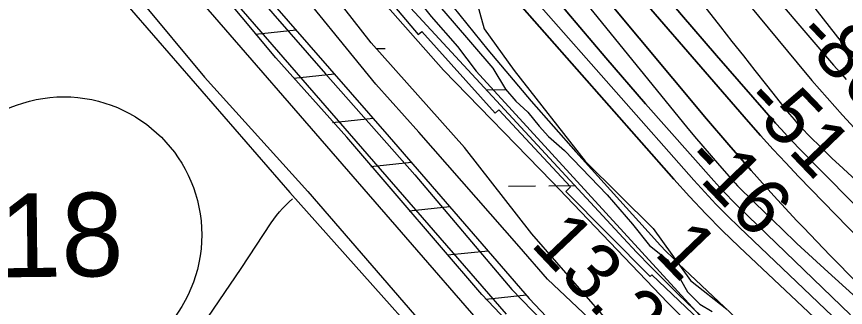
# Model space of a CAD drawing. Extents: x 3625074 to 3663148, y 511451 to 537151.
# Drawn here: x 3633534 to 3634526, y 519895 to 520242 of the extents above; entities that cross this region are included whole.
import ezdxf

# ---------------------------------------------------------------- set-up
doc = ezdxf.new("R2010")
doc.units = 0
for name, color, linetype in [('V-FLOD-BASE', 7, 'Continuous'), ('V-GRID-MAJR', 7, 'Continuous'), ('V-LEVE-TOET', 7, 'Continuous'), ('V-RIVR-EDGE', 7, 'Continuous'), ('V-RIVR-RANG', 7, 'Continuous'), ('V-ROAD-CNTR', 7, 'Continuous'), ('V-ROAD-IDEN', 7, 'Continuous'), ('V-RRAP-FSHR', 7, 'Continuous'), ('V-RRAP-RVMT', 7, 'Continuous'), ('V-SITE-VEGE', 7, 'Continuous'), ('V-SURV-LINE', 7, 'Continuous'), ('V-TOPO-DPTH', 7, 'Continuous'), ('V-TOPO-MAJR', 7, 'Continuous'), ('V-TOPO-MINR', 7, 'Continuous'), ('V-TOPO-WATR', 7, 'Continuous'), ('V-WETL-SWMP', 7, 'Continuous')]:
    doc.layers.add(name, color=color, linetype=linetype)

msp = doc.modelspace()

# ---------------------------------------------------------------- linework, layer by layer
at = {"layer": 'V-FLOD-BASE'}
for points in [[(3634090.55, 519910.25), (3633989.19, 520028), (3633928.89, 520097.99), (3633844.18, 520192.88), (3633763.38, 520289.67), (3633692.81, 520370.79), (3633658.22, 520415.88), (3633638.42, 520447.86), (3633625.76, 520480.42), (3633611.96, 520529.21), (3633604.53, 520565.61), (3633597.6, 520587.73), (3633593.61, 520593.01)], [(3634090.55, 519910.25), (3634194.13, 519800.9)]]:
    msp.add_lwpolyline(points, dxfattribs=at)
at = {"layer": 'V-GRID-MAJR'}
msp.add_spline([(3634583.66, 516913.04), (3634524.61, 522971.79), (3634465.55, 529032.47), (3634406.49, 535093.17), (3634406.47, 535095.09)], degree=3, dxfattribs=at)
at = {"layer": 'V-LEVE-TOET'}
for points in [[(3633754.18, 520344.21), (3633818.36, 520271.47), (3633903.54, 520173.9), (3634010.31, 520053.24), (3634126.25, 519916.26), (3634248.95, 519789.97), (3634358.07, 519672.49), (3634515.12, 519522.72), (3634577.66, 519463.34), (3634624.14, 519429.91), (3634716.23, 519365.08), (3634869.06, 519271.07), (3635039.25, 519169.97), (3635206.79, 519063.37), (3635364.25, 518968.16), (3635535.73, 518885.04), (3635647.33, 518827.61), (3635705.94, 518786.25), (3635760.48, 518744.35), (3635856.24, 518664.4), (3635977.96, 518563.95), (3636030.51, 518527.57), (3636111.44, 518481.98)], [(3633681.77, 520262.62), (3633758.57, 520170.05), (3633882.35, 520033.3), (3634022.77, 519871.18)]]:
    msp.add_lwpolyline(points, dxfattribs=at)
at = {"layer": 'V-RIVR-EDGE'}
msp.add_lwpolyline([(3634083.08, 520265.61), (3634093.19, 520227.76), (3634129.09, 520177.85), (3634214.06, 520069.58), (3634295.51, 519988.93), (3634340.38, 519926.99), (3634383.52, 519892.66)], dxfattribs=at)
at = {"layer": 'V-ROAD-CNTR'}
for points in [[(3633597.54, 520335.41), (3633860.9, 520032.04), (3634115.69, 519746.87), (3634233.83, 519621.03), (3634307.8, 519541.45), (3634396.52, 519452.29)], [(3633690.83, 519775.55), (3633743.2, 519853.85), (3633802.43, 519941.14), (3633838.53, 519995.67), (3633841.65, 520000.21), (3633844.97, 520004.62), (3633848.48, 520008.88), (3633852.16, 520012.99), (3633856.01, 520016.94), (3633860.03, 520020.71), (3633864.21, 520024.32)]]:
    msp.add_lwpolyline(points, dxfattribs=at)
at = {"layer": 'V-ROAD-IDEN'}
msp.add_circle((3633590.48, 519981.4), 165, dxfattribs=at)
at = {"layer": 'V-RRAP-FSHR'}
for p, q in [((3633868.32, 520226.09), (3633819.77, 520220.88)), ((3633914.35, 520173.35), (3633865.8, 520168.15)), ((3633960.38, 520120.62), (3633911.83, 520115.41)), ((3634006.31, 520067.79), (3633957.74, 520062.75)), ((3634052.17, 520014.9), (3634003.6, 520009.86)), ((3634098.02, 519962.01), (3634049.45, 519956.97)), ((3634143.87, 519909.12), (3634095.3, 519904.08))]:
    msp.add_line(p, q, dxfattribs=at)
for points in [[(3632909.99, 521540.23), (3633131.14, 521308.67), (3633167.63, 521269.35), (3633189.41, 521238.15), (3633229.83, 521148.73), (3633561.12, 520698.5), (3633619.11, 520628.93), (3633638.75, 520603.91), (3633640.75, 520581.15), (3633654.7, 520513.14), (3633686.8, 520434.72), (3633716.14, 520400.42), (3633979.69, 520098.5), (3634147.08, 519905.42), (3634263.45, 519782.39)], [(3633716.48, 520544.64), (3633880.73, 520364.04), (3634044.52, 520178.12), (3634174.49, 520045.01), (3634313.24, 519900.12), (3634463.33, 519750.75)]]:
    msp.add_lwpolyline(points, dxfattribs=at)
at = {"layer": 'V-RRAP-RVMT'}
msp.add_lwpolyline([(3633451.1, 520955.4), (3633525.12, 520851.87), (3633521.79, 520849.49), (3633599.39, 520740.9), (3633594.2, 520736.94), (3633671.59, 520634.51), (3633666.83, 520630.85), (3633754.26, 520519.19), (3633763.81, 520526.64), (3633842.73, 520425.89), (3633843.42, 520426.44), (3633924.45, 520330.43), (3633922.98, 520329.18), (3634014.45, 520220.79), (3634018.76, 520224.51), (3634106.48, 520126.91), (3634111.01, 520131.01), (3634196.83, 520038.84), (3634191.15, 520033.17), (3634291.87, 519931.59), (3634294.07, 519933.75), (3634375.43, 519856.2)], dxfattribs=at)
at = {"layer": 'V-SITE-VEGE'}
for points in [[(3634509.85, 519607.46), (3634168.93, 519928.56), (3634135.26, 519967.59), (3634015.15, 520104.09), (3633963.6, 520161.49), (3633853.33, 520297.49), (3633717.41, 520463.58), (3633658.7, 520564.05), (3633632.07, 520627.88), (3633607.83, 520669.64), (3633571.95, 520716.69), (3633523.95, 520783.98), (3633483.64, 520842.1), (3633445.88, 520894.37), (3633394.69, 520968.16)], [(3633524.31, 520955.88), (3633554.41, 520914.72), (3633561.39, 520899.09), (3633597.27, 520852.03), (3633631.16, 520801.75), (3633663.71, 520746.94), (3633682.17, 520710.44), (3633707.76, 520673.21), (3633736.6, 520635.95), (3633769.93, 520595.41), (3633794.91, 520562.09), (3633812.82, 520535.31), (3633842.85, 520487.67), (3633882.48, 520426.3), (3633933.14, 520366.13), (3633967.12, 520324.93), (3634002.34, 520277.23), (3634029.9, 520242.59), (3634061.34, 520206.6), (3634083.76, 520177.19)], [(3634083.76, 520177.19), (3634415.62, 519815.05)]]:
    msp.add_lwpolyline(points, dxfattribs=at)
at = {"layer": 'V-SURV-LINE'}
for points in [[(3633709.75, 520358.49), (3634119.54, 519886.46)], [(3634096.89, 519866.79), (3633687.11, 520338.81)]]:
    msp.add_lwpolyline(points, dxfattribs=at)
at = {"layer": 'V-TOPO-DPTH'}
for points in [[(3633418.33, 521599.86), (3633420.49, 521595.76), (3633623.67, 521219.4), (3633665.06, 521143.96), (3633707.12, 521068.91), (3633750.2, 520994.43), (3633793.95, 520920.34), (3633864.26, 520803.12), (3633873.57, 520788.06), (3633883.16, 520773.19), (3633893.14, 520758.58), (3633903.4, 520744.15), (3633994.46, 520619.67), (3634051.36, 520543.87), (3634109.48, 520469.03), (3634169.42, 520395.65), (3634230.57, 520323.23), (3634409.46, 520116.62), (3634424.13, 520099.98), (3634438.98, 520083.52), (3634454.13, 520067.31), (3634469.47, 520051.29), (3634809.34, 519702.34)], [(3634809.34, 519702.34), (3634469.47, 520051.29), (3634454.13, 520067.31), (3634438.98, 520083.52), (3634424.13, 520099.98), (3634409.46, 520116.62), (3634230.57, 520323.23), (3634169.42, 520395.65), (3634109.48, 520469.03), (3634051.36, 520543.87), (3633994.46, 520619.67), (3633903.4, 520744.15), (3633893.14, 520758.58), (3633883.16, 520773.19), (3633873.57, 520788.06), (3633864.26, 520803.12), (3633793.95, 520920.34), (3633750.2, 520994.43), (3633707.12, 521068.91), (3633665.06, 521143.96), (3633623.67, 521219.4), (3633420.49, 521595.76), (3633418.33, 521599.86)], [(3634856.42, 519403.55), (3634325.94, 519910.28), (3634309, 519926.77), (3634292.26, 519943.46), (3634275.84, 519960.47), (3634259.62, 519977.68), (3633692.03, 520591.51), (3633689.29, 520594.54), (3633686.59, 520597.61), (3633683.95, 520600.74), (3633681.36, 520603.9), (3633678.84, 520607.13), (3633676.39, 520610.4), (3633674.02, 520613.73), (3633671.71, 520617.11), (3633663.97, 520628.76), (3633657.88, 520638.01), (3633651.83, 520647.3), (3633645.85, 520656.63), (3633639.92, 520666), (3633153.63, 521440.74)], [(3634957.51, 519440.88), (3634398.55, 519966.94), (3634378.27, 519986.57), (3634358.36, 520006.57), (3634339.02, 520027.12), (3634320.07, 520048.03), (3633933.38, 520486.73), (3633905.64, 520519.22), (3633878.6, 520552.27), (3633852.61, 520586.15), (3633827.32, 520620.58), (3633817.57, 520634.29), (3633798.05, 520662.53), (3633779.02, 520691.08), (3633760.73, 520720.11), (3633742.93, 520749.46), (3633547.59, 521080.96)], [(3633547.59, 521080.96), (3633742.93, 520749.46), (3633760.73, 520720.11), (3633779.02, 520691.08), (3633798.05, 520662.53), (3633817.57, 520634.29), (3633827.32, 520620.58), (3633852.61, 520586.15), (3633878.6, 520552.27), (3633905.64, 520519.22), (3633933.38, 520486.73), (3634320.07, 520048.03), (3634339.02, 520027.12), (3634358.36, 520006.57), (3634378.27, 519986.57), (3634398.55, 519966.94), (3634957.51, 519440.88)], [(3633670.5, 521069.96), (3633821.26, 520798.57), (3633835.94, 520773.04), (3633851.11, 520747.83), (3633867.03, 520723.07), (3633883.43, 520698.62), (3633900.53, 520674.64), (3633918.04, 520650.98), (3633936.18, 520627.8), (3633954.75, 520604.94), (3634359.53, 520120), (3634385.89, 520088.99), (3634412.62, 520058.3), (3634439.9, 520028.1), (3634467.54, 519998.22), (3634475.27, 519990.01), (3634507.4, 519956.63), (3634540.01, 519923.72)], [(3634540.01, 519923.72), (3634507.4, 519956.63), (3634475.27, 519990.01), (3634467.54, 519998.22), (3634439.9, 520028.1), (3634412.62, 520058.3), (3634385.89, 520088.99), (3634359.53, 520120), (3633954.75, 520604.94), (3633936.18, 520627.8), (3633918.04, 520650.98), (3633900.53, 520674.64), (3633883.43, 520698.62), (3633867.03, 520723.07), (3633851.11, 520747.83), (3633835.94, 520773.04), (3633821.26, 520798.57), (3633670.5, 521069.96)], [(3634531.6, 519885.68), (3634398.19, 520014.42), (3634390.43, 520022.09), (3634382.79, 520029.88), (3634375.33, 520037.84), (3634368, 520045.93), (3634286.38, 520138.08), (3634238.87, 520192.79), (3634192.09, 520248.09), (3634146.41, 520304.31), (3634101.45, 520361.12), (3633829.22, 520712.12), (3633824.8, 520717.97), (3633820.48, 520723.89), (3633816.32, 520729.91), (3633812.25, 520736.01), (3633760.11, 520816.34), (3633730.98, 520863.19), (3633703.1, 520910.73), (3633677.09, 520959.32)], [(3633677.09, 520959.32), (3633703.1, 520910.73), (3633730.98, 520863.19), (3633760.11, 520816.34), (3633812.25, 520736.01), (3633816.32, 520729.91), (3633820.48, 520723.89), (3633824.8, 520717.97), (3633829.22, 520712.12), (3634101.45, 520361.12), (3634146.41, 520304.31), (3634192.09, 520248.09), (3634238.87, 520192.79), (3634286.38, 520138.08), (3634368, 520045.93), (3634375.33, 520037.84), (3634382.79, 520029.88), (3634390.43, 520022.09), (3634398.19, 520014.42), (3634531.6, 519885.68)], [(3633815.53, 520933.45), (3633829.51, 520909.02), (3633843.77, 520884.76), (3633858.44, 520860.75), (3633873.4, 520836.91), (3633899.2, 520796.54), (3633901.5, 520793.03), (3633903.87, 520789.57), (3633906.32, 520786.17), (3633908.84, 520782.82), (3634208.46, 520393.55), (3634248.01, 520343.18), (3634288.2, 520293.33), (3634329.35, 520244.28), (3634371.14, 520195.74), (3634442.06, 520114.98), (3634448.94, 520107.29), (3634455.9, 520099.68), (3634462.99, 520092.2), (3634470.18, 520084.79), (3634841.63, 519708.74)], [(3634841.63, 519708.74), (3634470.18, 520084.79), (3634462.99, 520092.2), (3634455.9, 520099.68), (3634448.94, 520107.29), (3634442.06, 520114.98), (3634371.14, 520195.74), (3634329.35, 520244.28), (3634288.2, 520293.33), (3634248.01, 520343.18), (3634208.46, 520393.55), (3633908.84, 520782.82), (3633906.32, 520786.17), (3633903.87, 520789.57), (3633901.5, 520793.03), (3633899.2, 520796.54), (3633873.4, 520836.91), (3633858.44, 520860.75), (3633843.77, 520884.76), (3633829.51, 520909.02), (3633815.53, 520933.45)]]:
    msp.add_lwpolyline(points, dxfattribs=at)
at = {"layer": 'V-TOPO-MAJR'}
msp.add_lwpolyline([(3634044.22, 520652.87), (3634376.1, 520230.17), (3634389.83, 520212.7), (3634403.56, 520195.23), (3634417.3, 520177.77), (3634431.04, 520160.31), (3634453.35, 520132), (3634455.97, 520128.72), (3634458.63, 520125.48), (3634461.33, 520122.27), (3634464.08, 520119.09), (3634468.71, 520113.8), (3634469.63, 520112.79), (3634470.1, 520112.29), (3634470.57, 520111.8), (3634485.55, 520096.62), (3634493.58, 520088.61), (3634501.69, 520080.67), (3634509.9, 520072.85), (3634518.2, 520065.11), (3635127.07, 519504.99)], dxfattribs=at)
at = {"layer": 'V-TOPO-MINR'}
for points in [[(3633670.53, 521602.22), (3633675.11, 521588.53), (3633680.01, 521574.94), (3633685.1, 521561.42), (3633690.46, 521548.01), (3633696.02, 521534.68), (3633751.72, 521404.75), (3633786.19, 521326.95), (3633821.91, 521249.75), (3633859.5, 521173.44), (3633898.33, 521097.72), (3633983.67, 520936.16), (3633999.73, 520906.86), (3634016.39, 520877.92), (3634033.94, 520849.51), (3634052.08, 520821.46), (3634058, 520812.61), (3634079.89, 520780.66), (3634102.26, 520749.04), (3634125.33, 520717.93), (3634148.86, 520687.16), (3634542.02, 520184.81)], [(3633418.33, 521599.86), (3633420.49, 521595.76), (3633623.67, 521219.4), (3633665.06, 521143.96), (3633707.12, 521068.91), (3633750.2, 520994.43), (3633793.95, 520920.34), (3633864.26, 520803.12), (3633873.57, 520788.06), (3633883.16, 520773.19), (3633893.14, 520758.58), (3633903.4, 520744.15), (3633994.46, 520619.67), (3634051.36, 520543.87), (3634109.48, 520469.03), (3634169.42, 520395.65), (3634230.57, 520323.23), (3634409.46, 520116.62), (3634424.13, 520099.98), (3634438.98, 520083.52), (3634454.13, 520067.31), (3634469.47, 520051.29), (3634809.34, 519702.34)], [(3633153.63, 521440.74), (3633639.92, 520666), (3633645.85, 520656.63), (3633651.83, 520647.3), (3633657.88, 520638.01), (3633663.97, 520628.76), (3633671.71, 520617.11), (3633674.02, 520613.73), (3633676.39, 520610.4), (3633678.84, 520607.13), (3633681.36, 520603.9), (3633683.95, 520600.74), (3633686.59, 520597.61), (3633689.29, 520594.54), (3633692.03, 520591.51), (3634259.62, 519977.68), (3634275.84, 519960.47), (3634292.26, 519943.46), (3634309, 519926.77), (3634325.94, 519910.28), (3634856.42, 519403.55)], [(3633670.5, 521069.96), (3633821.26, 520798.57), (3633835.94, 520773.04), (3633851.11, 520747.83), (3633867.03, 520723.07), (3633883.43, 520698.62), (3633900.53, 520674.64), (3633918.04, 520650.98), (3633936.18, 520627.8), (3633954.75, 520604.94), (3634359.53, 520120), (3634385.89, 520088.99), (3634412.62, 520058.3), (3634439.9, 520028.1), (3634467.54, 519998.22), (3634475.27, 519990.01), (3634507.4, 519956.63), (3634540.01, 519923.72)], [(3633629.93, 520992.79), (3633672.94, 520919.61), (3633782.62, 520741.51), (3633792.66, 520725.68), (3633802.96, 520710.03), (3633813.66, 520694.65), (3633824.63, 520679.45), (3633916.74, 520555.3), (3633974.93, 520478.93), (3634034.38, 520403.6), (3634095.75, 520329.82), (3634158.39, 520257.07), (3634344.02, 520046.96), (3634357.17, 520032.47), (3634370.56, 520018.2), (3634384.31, 520004.29), (3634398.31, 519990.62), (3634741.93, 519663.5)], [(3633882, 520970.48), (3633944.74, 520864.75), (3633953.63, 520850.23), (3633962.77, 520835.89), (3633972.32, 520821.81), (3633982.12, 520807.9), (3634072.9, 520682.85), (3634129.01, 520607.1), (3634186.06, 520532.08), (3634244.53, 520458.16), (3634303.95, 520384.98), (3634467.72, 520187.18), (3634485.53, 520166.07), (3634503.61, 520145.18), (3634522.07, 520124.64), (3634540.78, 520104.33)], [(3633677.09, 520959.32), (3633703.1, 520910.73), (3633730.98, 520863.19), (3633760.11, 520816.34), (3633812.25, 520736.01), (3633816.32, 520729.91), (3633820.48, 520723.89), (3633824.8, 520717.97), (3633829.22, 520712.12), (3634101.45, 520361.12), (3634146.41, 520304.31), (3634192.09, 520248.09), (3634238.87, 520192.79), (3634286.38, 520138.08), (3634368, 520045.93), (3634375.33, 520037.84), (3634382.79, 520029.88), (3634390.43, 520022.09), (3634398.19, 520014.42), (3634531.6, 519885.68)], [(3633562.21, 520947.32), (3633591.14, 520899.2), (3633620.66, 520851.45), (3633651.04, 520804.25), (3633682.01, 520757.42), (3633738.85, 520673.15), (3633741.87, 520668.75), (3633744.93, 520664.39), (3633748.06, 520660.07), (3633751.24, 520655.79), (3633997.95, 520328.82), (3634047.28, 520265.22), (3634097.7, 520202.52), (3634149.77, 520141.19), (3634202.94, 520080.76), (3634296.98, 519976.68), (3634304.03, 519969.05), (3634311.2, 519961.54), (3634318.55, 519954.2), (3634326.01, 519946.96), (3634435.73, 519843.07)], [(3633815.53, 520933.45), (3633829.51, 520909.02), (3633843.77, 520884.76), (3633858.44, 520860.75), (3633873.4, 520836.91), (3633899.2, 520796.54), (3633901.5, 520793.03), (3633903.87, 520789.57), (3633906.32, 520786.17), (3633908.84, 520782.82), (3634208.46, 520393.55), (3634248.01, 520343.18), (3634288.2, 520293.33), (3634329.35, 520244.28), (3634371.14, 520195.74), (3634442.06, 520114.98), (3634448.94, 520107.29), (3634455.9, 520099.68), (3634462.99, 520092.2), (3634470.18, 520084.79), (3634841.63, 519708.74)], [(3633932.68, 520933.48), (3633944.75, 520912.8), (3633957.27, 520892.37), (3633978.96, 520858.22), (3633981.01, 520855.08), (3633983.12, 520851.99), (3633985.31, 520848.95), (3633987.55, 520845.95), (3634287.8, 520454.97), (3634326.18, 520405.85), (3634365.09, 520357.15), (3634404.8, 520309.1), (3634445.04, 520261.49), (3634511.36, 520184.33), (3634518.91, 520175.69), (3634526.56, 520167.14)], [(3633831.49, 520730.42), (3634335.43, 520110.64), (3634345.1, 520098.9), (3634354.87, 520087.25), (3634364.79, 520075.73), (3634374.82, 520064.29), (3634392.02, 520044.92), (3634393.53, 520043.25), (3634396.64, 520039.99), (3634398.23, 520038.39), (3634431.13, 520006.12), (3634449.3, 519988.51), (3634467.61, 519971.06), (3634486.12, 519953.83), (3634504.78, 519936.75), (3635070.79, 519424.89)]]:
    msp.add_lwpolyline(points, dxfattribs=at)
at = {"layer": 'V-TOPO-WATR'}
msp.add_lwpolyline([(3633547.59, 521080.96), (3633742.93, 520749.46), (3633760.73, 520720.11), (3633779.02, 520691.08), (3633798.05, 520662.53), (3633817.57, 520634.29), (3633827.32, 520620.58), (3633852.61, 520586.15), (3633878.6, 520552.27), (3633905.64, 520519.22), (3633933.38, 520486.73), (3634320.07, 520048.03), (3634339.02, 520027.12), (3634358.36, 520006.57), (3634378.27, 519986.57), (3634398.55, 519966.94), (3634957.51, 519440.88)], dxfattribs=at)
at = {"layer": 'V-WETL-SWMP'}
for p, q in [((3633964.18, 520204.14), (3633975.05, 520204.25)), ((3634096.86, 520154.73), (3634119.32, 520154.95)), ((3634106.19, 520039.38), (3634106.61, 520039.39)), ((3634122.61, 520039.55), (3634154.61, 520039.87)), ((3634170.61, 520040.03), (3634202.61, 520040.35))]:
    msp.add_line(p, q, dxfattribs=at)
for points in [[(3634240.06, 519879.77), (3634150.55, 519982.7), (3634070, 520085.63), (3633958.11, 520210.93), (3633895.46, 520291.49), (3633801.48, 520407.85), (3633734.35, 520519.73), (3633685.12, 520609.23), (3633609.04, 520734.54), (3633537.44, 520815.1), (3633407.66, 520967.26), (3633327.1, 521119.42), (3633300.25, 521164.17), (3633259.97, 521231.3), (3633197.32, 521307.38), (3633134.66, 521383.46), (3633036.21, 521490.86), (3632919.85, 521629.6)], [(3634034.77, 520260.67), (3634055.14, 520237.35), (3634103.66, 520180.62), (3634118.77, 520155.6), (3634131.33, 520141.09), (3634145.65, 520127.87), (3634159.08, 520111.16), (3634170.35, 520098.84), (3634189.45, 520082.1), (3634240.62, 520029.28), (3634270.95, 519994.09), (3634291.29, 519968.59), (3634312.58, 519951.39), (3634328.14, 519928.12), (3634336.77, 519913.19), (3634351.51, 519898.66), (3634366.31, 519889.81)]]:
    msp.add_lwpolyline(points, dxfattribs=at)

# ---------------------------------------------------------------- texts
at = {"layer": 'V-RIVR-RANG'}
for s, rotation, p in [('-80', 313.815, (3634463.24, 520217.44)), ('-51', 313.815, (3634400.41, 520138.49)), ('-16', 313.815, (3634329.36, 520068.1)), ('13.2', 313.52833, (3634147.58, 519969.55)), ('1', 313.815, (3634295.56, 519958.89))]:
    msp.add_text(s, height=67, rotation=rotation, dxfattribs=at).set_placement(p)
at = {"layer": 'V-ROAD-IDEN'}
msp.add_text('18', height=100, rotation=0.63957, dxfattribs=at).set_placement((3633513.48, 519930.54))

doc.saveas('drawing.dxf')
